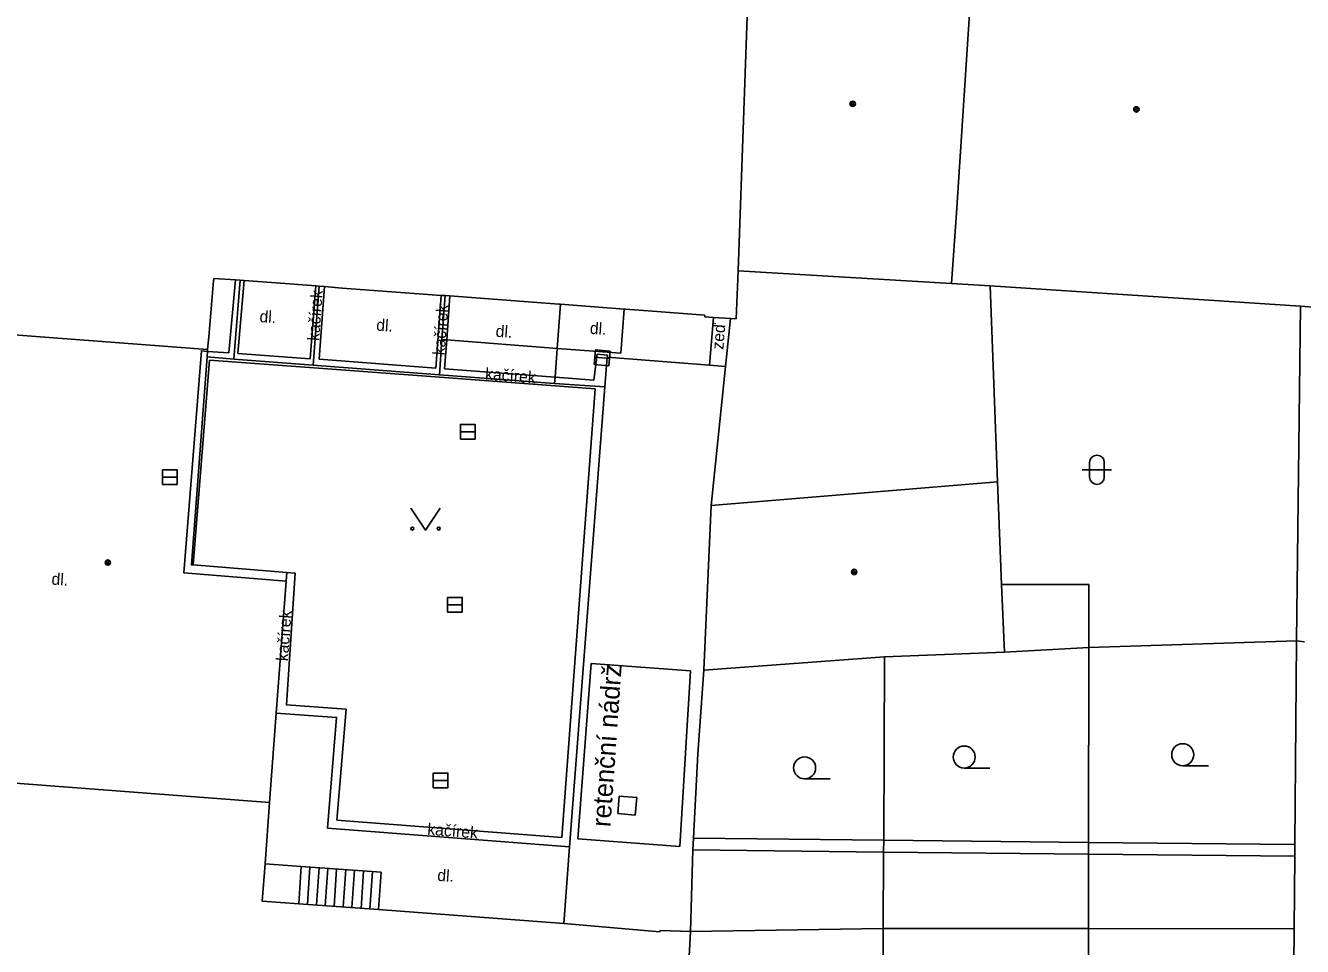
# Model space of a CAD drawing. Extents: x -596229 to -595156, y -1161237 to -1159376.
# Drawn here: x -595226.24 to -595182.71, y -1161012.29 to -1160980.89 of the extents above; entities that cross this region are included whole.
import ezdxf

# ---------------------------------------------------------------- set-up
doc = ezdxf.new("R2010")
doc.units = 0
for name, color, linetype in [('DOP - budovy nerozlisene - VP', 7, 'Continuous'), ('DOP - kresba z DSPS bez souradnic', 7, 'Continuous'), ('DOP - rozhrani ploch obecne', 7, 'Continuous'), ('Level 27', 7, 'Continuous'), ('Level 36', 7, 'Continuous'), ('Level 39', 7, 'Continuous'), ('neurcene site - povrch.  znaky - skut. stav', 7, 'Continuous'), ('TM - budovy zdene_ betonove - VN', 7, 'Continuous'), ('TM - budovy zdene_ betonove - VP', 7, 'Continuous'), ('TM - chodniky - NP', 7, 'Continuous'), ('TM - chodniky - VP', 7, 'Continuous'), ('TM - letecke snimky - pomocna linie', 7, 'Continuous'), ('TM - plot drateny_ kovovy - VP', 7, 'Continuous'), ('TM - plot zdeny_ ohradni zed - VP', 7, 'Continuous'), ('TM - popis povrchu', 7, 'Continuous'), ('TM - poznamka', 7, 'Continuous'), ('TM - rozhrani ploch obecne - NP', 7, 'Continuous'), ('TM - rozhrani ploch obecne - VP', 7, 'Continuous'), ('TM - schody - VP', 7, 'Continuous'), ('TM - vstup do budovy - zdene_ betonove', 7, 'Continuous'), ('TM - zabradli - VP', 7, 'Continuous')]:
    doc.layers.add(name, color=color, linetype=linetype)

msp = doc.modelspace()

# ---------------------------------------------------------------- linework, layer by layer
at = {"layer": 'DOP - budovy nerozlisene - VP'}
for points in [[(-595202.87, -1160997.26), (-595193.1, -1160996.45)], [(-595193.1, -1160996.45), (-595192.97, -1160999.95)], [(-595192.97, -1160999.95), (-595192.87, -1161002.25)], [(-595192.87, -1161002.25), (-595196.96, -1161002.41)], [(-595196.96, -1161002.41), (-595203.11, -1161002.87)]]:
    msp.add_lwpolyline(points, dxfattribs=at)
at = {"layer": 'DOP - kresba z DSPS bez souradnic'}
for points in [[(-595182.78, -1160990.46), (-595182.91, -1161001.87)], [(-595192.97, -1160999.95), (-595189.99, -1160999.95)], [(-595189.99, -1160999.95), (-595189.99, -1161002.1)], [(-595203.47, -1161008.6), (-595196.98, -1161008.67)], [(-595196.98, -1161008.67), (-595190, -1161008.74)], [(-595190, -1161008.74), (-595182.97, -1161008.81)], [(-595203.49, -1161009), (-595196.99, -1161009.07)], [(-595196.99, -1161009.07), (-595190, -1161009.14)], [(-595190, -1161009.14), (-595182.97, -1161009.21)]]:
    msp.add_lwpolyline(points, dxfattribs=at)
at = {"layer": 'DOP - rozhrani ploch obecne'}
for points in [[(-595182.91, -1161001.87), (-595189.99, -1161002.1)], [(-595182.97, -1161008.81), (-595182.91, -1161001.87)], [(-595182.91, -1161001.87), (-595182.64, -1161001.9)], [(-595189.99, -1161002.1), (-595192.87, -1161002.25)], [(-595190, -1161008.74), (-595189.99, -1161002.1)], [(-595196.96, -1161002.41), (-595196.98, -1161008.67)], [(-595203.11, -1161002.87), (-595203.32, -1161005.72)], [(-595196.98, -1161008.67), (-595196.99, -1161009.07)], [(-595190, -1161009.14), (-595190, -1161008.74)], [(-595182.97, -1161009.21), (-595182.97, -1161008.81)], [(-595196.99, -1161009.07), (-595197, -1161011.68)], [(-595190, -1161011.68), (-595190, -1161009.14)], [(-595182.99, -1161011.69), (-595182.97, -1161009.21)]]:
    msp.add_lwpolyline(points, dxfattribs=at)
at = {"layer": 'Level 27'}
for p, q in [((-595206.829, -1160992.199), (-595206.331, -1160992.241)), ((-595211.41, -1160994.74), (-595210.91, -1160994.74)), ((-595221.57, -1160996.29), (-595221.07, -1160996.29)), ((-595211.85, -1161000.64), (-595211.35, -1161000.64)), ((-595212.34, -1161006.63), (-595211.84, -1161006.63))]:
    msp.add_line(p, q, dxfattribs=at)
for points in [[(-595206.85, -1160992.448), (-595206.352, -1160992.49), (-595206.31, -1160991.992), (-595206.808, -1160991.95)], [(-595211.41, -1160994.99), (-595210.91, -1160994.99), (-595210.91, -1160994.49), (-595211.41, -1160994.49)], [(-595221.57, -1160996.54), (-595221.07, -1160996.54), (-595221.07, -1160996.04), (-595221.57, -1160996.04)], [(-595211.85, -1161000.89), (-595211.35, -1161000.89), (-595211.35, -1161000.39), (-595211.85, -1161000.39)], [(-595212.34, -1161006.88), (-595211.84, -1161006.88), (-595211.84, -1161006.38), (-595212.34, -1161006.38)]]:
    msp.add_lwpolyline(points, close=True, dxfattribs=at)
at = {"layer": 'Level 36'}
for p, q in [((-595189.966, -1160995.786), (-595189.966, -1160996.286)), ((-595189.466, -1160995.786), (-595189.466, -1160996.286)), ((-595190.216, -1160996.036), (-595189.216, -1160996.036)), ((-595194.24, -1161006.205), (-595193.365, -1161006.205)), ((-595186.79, -1161006.125), (-595185.915, -1161006.125)), ((-595199.68, -1161006.575), (-595198.805, -1161006.575))]:
    msp.add_line(p, q, dxfattribs=at)
msp.add_lwpolyline([(-595213.1, -1160997.34), (-595212.6, -1160998.09), (-595212.1, -1160997.34)], dxfattribs=at)
for centre, radius in [((-595213.05, -1160998.04), 0.05), ((-595212.151, -1160998.04), 0.05), ((-595186.79, -1161005.75), 0.375), ((-595199.68, -1161006.2), 0.375), ((-595194.24, -1161005.83), 0.375)]:
    msp.add_circle(centre, radius, dxfattribs=at)
for centre, start, end in [((-595189.716, -1160995.786), 0, 180), ((-595189.716, -1160996.286), 180, 0)]:
    msp.add_arc(centre, 0.25, start, end, dxfattribs=at)
at = {"layer": 'Level 39'}
for centre, radius in [((-595198.04, -1160983.56), 0.09), ((-595198.04, -1160983.56), 0.0398), ((-595188.37, -1160983.75), 0.09), ((-595188.37, -1160983.75), 0.0398), ((-595223.43, -1160999.2), 0.09), ((-595223.43, -1160999.2), 0.0398), ((-595197.99, -1160999.52), 0.09), ((-595197.99, -1160999.52), 0.0398)]:
    msp.add_circle(centre, radius, dxfattribs=at)
at = {"layer": 'neurcene site - povrch.  znaky - skut. stav'}
for points in [[(-595206, -1161007.17), (-595206.05, -1161007.76)], [(-595205.4, -1161007.21), (-595206, -1161007.17)], [(-595205.45, -1161007.81), (-595205.4, -1161007.21)], [(-595206.05, -1161007.76), (-595205.45, -1161007.81)]]:
    msp.add_lwpolyline(points, dxfattribs=at)
at = {"layer": 'TM - budovy zdene_ betonove - VN'}
for points in [[(-595205.94, -1160992.06), (-595205.83, -1160990.56)], [(-595212.04, -1160991.6), (-595211.88, -1160991.61)], [(-595211.88, -1160991.61), (-595208.11, -1160991.9)], [(-595208.11, -1160991.9), (-595205.94, -1160992.06)], [(-595220.04, -1160992.19), (-595220.58, -1160999.28), (-595220.52, -1160999.28)], [(-595220.03, -1160992), (-595220.04, -1160992.19)], [(-595220.52, -1160999.28), (-595217.33, -1160999.54)], [(-595217.33, -1160999.54), (-595217.35, -1160999.84)]]:
    msp.add_lwpolyline(points, dxfattribs=at)
at = {"layer": 'TM - budovy zdene_ betonove - VP'}
for points in [[(-595201.52, -1160977.37), (-595201.95, -1160989.25)], [(-595193.89, -1160977.87), (-595194.5, -1160987.28)], [(-595194.5, -1160987.28), (-595194.67, -1160989.68)], [(-595201.95, -1160989.25), (-595202.01, -1160990.89)], [(-595194.67, -1160989.68), (-595201.95, -1160989.25)], [(-595219.83, -1160989.59), (-595219.82, -1160989.51)], [(-595219.82, -1160989.51), (-595219.08, -1160989.56)], [(-595219.08, -1160989.56), (-595218.92, -1160989.57)], [(-595218.92, -1160989.57), (-595218.78, -1160989.58)], [(-595217.38, -1160989.69), (-595216.34, -1160989.77)], [(-595193.35, -1160989.77), (-595194.67, -1160989.68)], [(-595216.34, -1160989.77), (-595216.23, -1160989.78)], [(-595216.23, -1160989.78), (-595216.05, -1160989.79)], [(-595216.05, -1160989.79), (-595215.44, -1160989.84)], [(-595214.52, -1160989.91), (-595212.07, -1160990.09)], [(-595212.07, -1160990.09), (-595211.93, -1160990.1)], [(-595211.93, -1160990.1), (-595211.77, -1160990.11)], [(-595211.77, -1160990.11), (-595208.96, -1160990.32)], [(-595182.78, -1160990.46), (-595193.35, -1160989.77)], [(-595208.06, -1160990.39), (-595208, -1160990.39)], [(-595208, -1160990.39), (-595205.83, -1160990.56)], [(-595205.83, -1160990.56), (-595205.78, -1160990.56)], [(-595204.86, -1160990.63), (-595203.08, -1160990.76)], [(-595182.34, -1160990.49), (-595182.78, -1160990.46)], [(-595203.08, -1160990.76), (-595203.08, -1160990.82)], [(-595203.08, -1160990.82), (-595202.79, -1160990.84)], [(-595202.79, -1160990.84), (-595202.21, -1160990.88)], [(-595202.21, -1160990.88), (-595202.01, -1160990.89)], [(-595226.03, -1160991.48), (-595220.03, -1160991.94)], [(-595220.03, -1160991.94), (-595219.99, -1160991.5)], [(-595220.03, -1160992), (-595220.03, -1160991.94)], [(-595206.49, -1160993.21), (-595206.41, -1160992.2)], [(-595206.41, -1160992.2), (-595202.92, -1160992.47)], [(-595202.92, -1160992.47), (-595202.38, -1160992.51)], [(-595202.38, -1160992.51), (-595202.87, -1160997.26)], [(-595207.69, -1161008.89), (-595206.49, -1160993.21)], [(-595202.87, -1160997.26), (-595203.11, -1161002.87)], [(-595217.69, -1161004.33), (-595217.35, -1160999.84)], [(-595217.92, -1161007.38), (-595217.69, -1161004.33)], [(-595203.32, -1161005.72), (-595203.47, -1161008.6)], [(-595230.62, -1161006.42), (-595217.92, -1161007.38)], [(-595218.07, -1161009.47), (-595217.92, -1161007.38)], [(-595203.47, -1161008.6), (-595203.49, -1161009)], [(-595203.49, -1161009), (-595203.57, -1161011.78)], [(-595218.17, -1161010.74), (-595218.07, -1161009.47)], [(-595218.17, -1161010.74), (-595216.92, -1161010.83)], [(-595216.92, -1161010.83), (-595214.2, -1161011.03)], [(-595214.2, -1161011.03), (-595207.89, -1161011.51)], [(-595207.89, -1161011.51), (-595207.88, -1161011.36)], [(-595204.6, -1161011.74), (-595204.61, -1161011.79), (-595207.89, -1161011.51)], [(-595204.6, -1161011.74), (-595203.57, -1161011.78)], [(-595203.85, -1161017.04), (-595203.57, -1161011.78)], [(-595203.57, -1161011.78), (-595197, -1161011.68)], [(-595197, -1161011.68), (-595197.04, -1161022.92), (-595197.04, -1161023.16)], [(-595197, -1161011.68), (-595190, -1161011.68)], [(-595190, -1161011.68), (-595190.02, -1161023.16)], [(-595190, -1161011.68), (-595182.99, -1161011.69)], [(-595183.09, -1161023.2), (-595183.09, -1161022.99), (-595182.99, -1161011.69)]]:
    msp.add_lwpolyline(points, dxfattribs=at)
at = {"layer": 'TM - chodniky - NP'}
msp.add_lwpolyline([(-595217.35, -1160999.84), (-595220.84, -1160999.55), (-595220.24, -1160991.98), (-595220.03, -1160992)], dxfattribs=at)
at = {"layer": 'TM - chodniky - VP'}
for points in [[(-595219.3, -1160992.05), (-595219.08, -1160989.56)], [(-595219, -1160992.07), (-595218.78, -1160989.58)], [(-595216.53, -1160992.25), (-595216.34, -1160989.77)], [(-595216.23, -1160992.27), (-595216.05, -1160989.79)], [(-595212.25, -1160992.57), (-595212.07, -1160990.09)], [(-595211.88, -1160991.61), (-595211.77, -1160990.11)], [(-595202.92, -1160992.47), (-595202.79, -1160990.84)], [(-595211.95, -1160992.59), (-595211.88, -1160991.61)], [(-595220.03, -1160992), (-595219.3, -1160992.05)], [(-595216.53, -1160992.25), (-595219, -1160992.07)], [(-595212.25, -1160992.57), (-595216.23, -1160992.27)], [(-595206.75, -1160992.1), (-595206.86, -1160992.98)], [(-595206.75, -1160992.1), (-595206.4, -1160992.13), (-595206.41, -1160992.2)], [(-595208.18, -1160992.88), (-595211.95, -1160992.59)], [(-595206.86, -1160992.98), (-595208.18, -1160992.88)], [(-595207.69, -1161008.89), (-595215.94, -1161008.26), (-595215.63, -1161004.48), (-595217.69, -1161004.33)]]:
    msp.add_lwpolyline(points, dxfattribs=at)
at = {"layer": 'TM - letecke snimky - pomocna linie'}
msp.add_lwpolyline([(-595193.1, -1160996.45), (-595193.35, -1160989.77)], dxfattribs=at)
at = {"layer": 'TM - plot drateny_ kovovy - VP'}
for points in [[(-595218.92, -1160989.57), (-595219.13, -1160992.26)], [(-595216.23, -1160989.78), (-595216.43, -1160992.47)], [(-595212.04, -1160991.6), (-595211.93, -1160990.1)], [(-595208.11, -1160991.9), (-595208, -1160990.39)], [(-595212.13, -1160992.8), (-595212.04, -1160991.6)], [(-595208.18, -1160992.88), (-595208.11, -1160991.9)], [(-595219.13, -1160992.26), (-595220.04, -1160992.19)], [(-595216.43, -1160992.47), (-595219.13, -1160992.26)], [(-595212.13, -1160992.8), (-595216.43, -1160992.47)], [(-595208.2, -1160993.09), (-595212.13, -1160992.8)], [(-595208.2, -1160993.09), (-595208.18, -1160992.88)], [(-595206.49, -1160993.21), (-595208.2, -1160993.09)]]:
    msp.add_lwpolyline(points, dxfattribs=at)
at = {"layer": 'TM - plot zdeny_ ohradni zed - VP'}
msp.add_lwpolyline([(-595202.21, -1160990.88), (-595202.38, -1160992.51)], dxfattribs=at)
at = {"layer": 'TM - rozhrani ploch obecne - NP'}
for points in [[(-595207.41, -1161008.62), (-595206.95, -1161002.64)], [(-595203.57, -1161002.89), (-595206.95, -1161002.64)], [(-595203.93, -1161008.88), (-595203.57, -1161002.89)], [(-595203.93, -1161008.88), (-595207.41, -1161008.62)]]:
    msp.add_lwpolyline(points, dxfattribs=at)
at = {"layer": 'TM - rozhrani ploch obecne - VP'}
for points in [[(-595219.96, -1160992.3), (-595220.52, -1160999.28)], [(-595219.96, -1160992.3), (-595216.56, -1160992.55), (-595212.27, -1160992.87), (-595206.82, -1160993.28), (-595207.96, -1161008.57), (-595215.62, -1161007.98), (-595215.31, -1161004.2), (-595217.34, -1161004.05), (-595217.05, -1160999.56), (-595217.33, -1160999.54)], [(-595216.84, -1161009.56), (-595218.07, -1161009.47)], [(-595216.92, -1161010.83), (-595216.84, -1161009.56)], [(-595214.11, -1161009.76), (-595216.84, -1161009.56)], [(-595214.2, -1161011.03), (-595214.11, -1161009.76)]]:
    msp.add_lwpolyline(points, dxfattribs=at)
at = {"layer": 'TM - schody - VP'}
for points in [[(-595216.62, -1161010.85), (-595216.54, -1161009.58)], [(-595216.32, -1161010.87), (-595216.23, -1161009.6)], [(-595216.02, -1161010.9), (-595215.93, -1161009.63)], [(-595215.71, -1161010.92), (-595215.63, -1161009.65)], [(-595215.41, -1161010.94), (-595215.32, -1161009.67)], [(-595215.11, -1161010.96), (-595215.02, -1161009.69)], [(-595214.8, -1161010.99), (-595214.72, -1161009.72)], [(-595214.5, -1161011.01), (-595214.41, -1161009.74)]]:
    msp.add_lwpolyline(points, dxfattribs=at)
at = {"layer": 'TM - vstup do budovy - zdene_ betonove'}
for points in [[(-595219.99, -1160991.5), (-595219.83, -1160989.59)], [(-595217.38, -1160989.69), (-595218.78, -1160989.58)], [(-595215.44, -1160989.84), (-595214.52, -1160989.91)], [(-595208.06, -1160990.39), (-595208.96, -1160990.32)], [(-595205.78, -1160990.56), (-595204.86, -1160990.63)], [(-595227.08, -1160991.4), (-595226.03, -1160991.48)], [(-595207.69, -1161008.89), (-595207.88, -1161011.36)]]:
    msp.add_lwpolyline(points, dxfattribs=at)
at = {"layer": 'TM - zabradli - VP'}
msp.add_lwpolyline([(-595214.11, -1161009.76), (-595216.84, -1161009.56), (-595218.07, -1161009.47)], dxfattribs=at)

# ---------------------------------------------------------------- texts
at = {"layer": 'TM - popis povrchu'}
for s, rotation, p in [('kačírek', 85.7208, (-595216.23, -1160991.65)), ('dl.', 356, (-595218.27, -1160991)), ('kačírek', 85.7208, (-595211.95, -1160992.14)), ('dl.', 356, (-595214.29, -1160991.29)), ('dl.', 356, (-595207.01, -1160991.4)), ('dl.', 356, (-595210.22, -1160991.5)), ('kačírek', 355.7341, (-595210.58, -1160992.96)), ('dl.', 356, (-595225.36, -1160999.95)), ('kačírek', 85.7208, (-595217.29, -1161002.57)), ('kačírek', 355.5956, (-595212.55, -1161008.48)), ('dl.', 356, (-595212.21, -1161010.05))]:
    msp.add_text(s, height=0.4, rotation=rotation, dxfattribs=at).set_placement(p)
at = {"layer": 'TM - poznamka'}
for s, height, rotation, p in [('zeď', 0.4, 85.5328, (-595202.45, -1160991.95)), ('retenční nádrž', 0.65, 86, (-595206.3, -1161008.23))]:
    msp.add_text(s, height=height, rotation=rotation, dxfattribs=at).set_placement(p)

doc.saveas('drawing.dxf')
